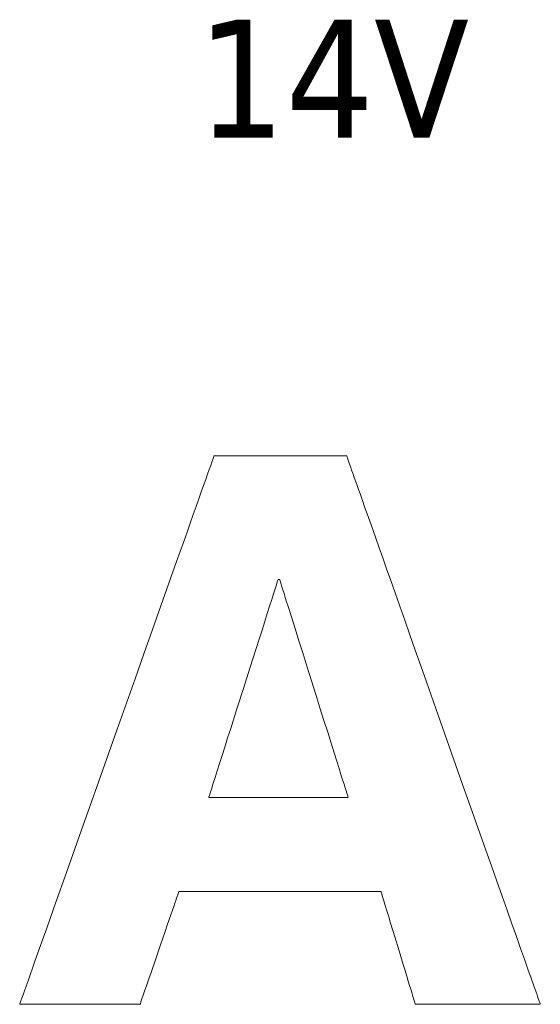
# Model space of a CAD drawing. Header units: millimetres. Extents: x 262469 to 275208, y -32539 to 9411.
# Tile 367 of 428: x 269141 to 269150, y -13241 to -13223. Entities that reach past the tile are written whole.
import ezdxf
from ezdxf.enums import TextEntityAlignment as Align

# ---------------------------------------------------------------- set-up
doc = ezdxf.new("R2010")
doc.units = ezdxf.units.MM
doc.header["$LTSCALE"] = 100
doc.layers.add('$ IE_TELETECHNIKA', color=5, linetype='Continuous', lineweight=30)
doc.styles.add('TAHOMA', font='tahoma.ttf', dxfattribs={"width": 0.85})

msp = doc.modelspace()

# ---------------------------------------------------------------- linework, layer by layer
at = {"layer": '$ IE_TELETECHNIKA', "color": 7, "linetype": 'Continuous', "lineweight": 5}
for points in [[(269141.219, -13240.592), (269141.221, -13240.585), (269141.228, -13240.564), (269141.24, -13240.53), (269141.257, -13240.484), (269141.278, -13240.424), (269141.303, -13240.353), (269141.332, -13240.271), (269141.366, -13240.177), (269141.403, -13240.073), (269141.443, -13239.959), (269141.487, -13239.835), (269141.534, -13239.702), (269141.585, -13239.559), (269141.638, -13239.409), (269141.694, -13239.25), (269141.753, -13239.084), (269141.815, -13238.911), (269141.878, -13238.732), (269142.012, -13238.354), (269142.154, -13237.955), (269142.301, -13237.539), (269142.454, -13237.109), (269142.611, -13236.667), (269142.93, -13235.768), (269143.249, -13234.868), (269143.405, -13234.427), (269143.558, -13233.996), (269143.706, -13233.58), (269143.847, -13233.181), (269143.981, -13232.804), (269144.045, -13232.624), (269144.106, -13232.451), (269144.165, -13232.285), (269144.221, -13232.126), (269144.274, -13231.976), (269144.325, -13231.834), (269144.372, -13231.7), (269144.416, -13231.576), (269144.457, -13231.462), (269144.494, -13231.358), (269144.527, -13231.264), (269144.556, -13231.182), (269144.581, -13231.111), (269144.602, -13231.052), (269144.619, -13231.005), (269144.631, -13230.971), (269144.638, -13230.95), (269144.641, -13230.943), (269144.642, -13230.943), (269144.65, -13230.943), (269144.671, -13230.943), (269144.714, -13230.943), (269144.745, -13230.943), (269144.783, -13230.943), (269144.83, -13230.943), (269144.887, -13230.943), (269144.954, -13230.943), (269145.032, -13230.943), (269145.122, -13230.943), (269145.224, -13230.943), (269145.34, -13230.943), (269145.467, -13230.943), (269145.744, -13230.943), (269146.035, -13230.943), (269146.319, -13230.943), (269146.452, -13230.943), (269146.576, -13230.943), (269146.687, -13230.943), (269146.784, -13230.943), (269146.864, -13230.943), (269146.924, -13230.943), (269146.962, -13230.943), (269146.972, -13230.943), (269146.976, -13230.943), (269146.977, -13230.948), (269146.981, -13230.959), (269146.989, -13230.981), (269147.002, -13231.017), (269147.021, -13231.07), (269147.047, -13231.145), (269147.063, -13231.192), (269147.082, -13231.245), (269147.103, -13231.305), (269147.127, -13231.372), (269147.154, -13231.448), (269147.184, -13231.532), (269147.217, -13231.625), (269147.253, -13231.727), (269147.292, -13231.839), (269147.335, -13231.961), (269147.382, -13232.093), (269147.433, -13232.237), (269147.488, -13232.392), (269147.547, -13232.559), (269147.61, -13232.739), (269147.678, -13232.931), (269147.75, -13233.136), (269147.828, -13233.355), (269147.91, -13233.588), (269147.997, -13233.834), (269148.088, -13234.091), (269148.182, -13234.359), (269148.28, -13234.635), (269148.38, -13234.919), (269148.587, -13235.504), (269149.011, -13236.705), (269149.222, -13237.301), (269149.426, -13237.878), (269149.524, -13238.157), (269149.62, -13238.428), (269149.712, -13238.689), (269149.8, -13238.938), (269149.884, -13239.176), (269149.963, -13239.399), (269150.037, -13239.608), (269150.105, -13239.8), (269150.166, -13239.975), (269150.221, -13240.131), (269150.269, -13240.266), (269150.309, -13240.38), (269150.327, -13240.428), (269150.342, -13240.471), (269150.354, -13240.507), (269150.365, -13240.537), (269150.373, -13240.561), (269150.379, -13240.578), (269150.383, -13240.588), (269150.384, -13240.592), (269150.383, -13240.592), (269150.376, -13240.592), (269150.355, -13240.592), (269150.316, -13240.592), (269150.286, -13240.592), (269150.25, -13240.592), (269150.206, -13240.592), (269150.152, -13240.592), (269150.089, -13240.592), (269150.016, -13240.592), (269149.931, -13240.592), (269149.834, -13240.592), (269149.725, -13240.592), (269149.605, -13240.592), (269149.344, -13240.592), (269149.07, -13240.592), (269148.802, -13240.592), (269148.677, -13240.592), (269148.561, -13240.592), (269148.456, -13240.592), (269148.364, -13240.592), (269148.289, -13240.592), (269148.232, -13240.592), (269148.196, -13240.592), (269148.183, -13240.592), (269148.181, -13240.584), (269148.176, -13240.566), (269148.165, -13240.53), (269148.157, -13240.504), (269148.147, -13240.471), (269148.134, -13240.431), (269148.12, -13240.382), (269148.103, -13240.326), (269148.082, -13240.259), (269148.059, -13240.183), (269148.033, -13240.095), (269148.003, -13239.997), (269147.97, -13239.889), (269147.898, -13239.653), (269147.823, -13239.406), (269147.749, -13239.164), (269147.715, -13239.051), (269147.683, -13238.946), (269147.654, -13238.851), (269147.629, -13238.769), (269147.608, -13238.701), (269147.593, -13238.649), (269147.583, -13238.617), (269147.58, -13238.606), (269147.578, -13238.606), (269147.566, -13238.606), (269147.552, -13238.606), (269147.533, -13238.606), (269147.505, -13238.606), (269147.468, -13238.606), (269147.421, -13238.606), (269147.363, -13238.606), (269147.291, -13238.606), (269147.205, -13238.606), (269147.103, -13238.606), (269146.984, -13238.606), (269146.847, -13238.606), (269146.691, -13238.606), (269146.514, -13238.606), (269146.321, -13238.606), (269146.114, -13238.606), (269145.899, -13238.606), (269145.456, -13238.606), (269145.237, -13238.606), (269145.024, -13238.606), (269144.821, -13238.606), (269144.633, -13238.606), (269144.463, -13238.606), (269144.315, -13238.606), (269144.251, -13238.606), (269144.193, -13238.606), (269144.143, -13238.606), (269144.102, -13238.606), (269144.068, -13238.606), (269144.044, -13238.606), (269144.029, -13238.606), (269144.023, -13238.606), (269144.021, -13238.614), (269144.014, -13238.632), (269144.002, -13238.668), (269143.993, -13238.694), (269143.982, -13238.727), (269143.968, -13238.767), (269143.951, -13238.815), (269143.932, -13238.872), (269143.909, -13238.938), (269143.882, -13239.015), (269143.852, -13239.102), (269143.818, -13239.201), (269143.781, -13239.309), (269143.7, -13239.545), (269143.615, -13239.792), (269143.531, -13240.033), (269143.492, -13240.146), (269143.456, -13240.252), (269143.424, -13240.346), (269143.395, -13240.429), (269143.372, -13240.497), (269143.354, -13240.548), (269143.343, -13240.581), (269143.339, -13240.592), (269143.331, -13240.592), (269143.311, -13240.592), (269143.273, -13240.592), (269143.245, -13240.592), (269143.21, -13240.592), (269143.167, -13240.592), (269143.115, -13240.592), (269143.055, -13240.592), (269142.984, -13240.592), (269142.902, -13240.592), (269142.809, -13240.592), (269142.704, -13240.592), (269142.588, -13240.592), (269142.337, -13240.592), (269142.073, -13240.592), (269141.815, -13240.592), (269141.694, -13240.592), (269141.582, -13240.592), (269141.481, -13240.592), (269141.393, -13240.592), (269141.32, -13240.592), (269141.265, -13240.592), (269141.231, -13240.592)], [(269145.768, -13233.117), (269145.764, -13233.128), (269145.754, -13233.16), (269145.738, -13233.212), (269145.715, -13233.282), (269145.688, -13233.369), (269145.655, -13233.471), (269145.618, -13233.588), (269145.577, -13233.717), (269145.532, -13233.857), (269145.485, -13234.007), (269145.434, -13234.166), (269145.382, -13234.332), (269145.271, -13234.678), (269145.157, -13235.036), (269145.043, -13235.394), (269144.933, -13235.741), (269144.88, -13235.906), (269144.83, -13236.065), (269144.782, -13236.215), (269144.738, -13236.355), (269144.696, -13236.485), (269144.659, -13236.601), (269144.627, -13236.703), (269144.599, -13236.79), (269144.577, -13236.86), (269144.56, -13236.912), (269144.55, -13236.944), (269144.547, -13236.955), (269144.548, -13236.955), (269144.556, -13236.955), (269144.579, -13236.955), (269144.598, -13236.955), (269144.623, -13236.955), (269144.656, -13236.955), (269144.697, -13236.955), (269144.746, -13236.955), (269144.806, -13236.955), (269144.876, -13236.955), (269144.958, -13236.955), (269145.053, -13236.955), (269145.161, -13236.955), (269145.283, -13236.955), (269145.416, -13236.955), (269145.559, -13236.955), (269145.707, -13236.955), (269146.013, -13236.955), (269146.312, -13236.955), (269146.452, -13236.955), (269146.582, -13236.955), (269146.699, -13236.955), (269146.801, -13236.955), (269146.885, -13236.955), (269146.949, -13236.955), (269146.989, -13236.955), (269146.999, -13236.955), (269147.003, -13236.955), (269147.002, -13236.953), (269146.998, -13236.94), (269146.993, -13236.926), (269146.987, -13236.905), (269146.977, -13236.875), (269146.965, -13236.835), (269146.949, -13236.784), (269146.929, -13236.721), (269146.904, -13236.643), (269146.875, -13236.55), (269146.841, -13236.441), (269146.8, -13236.312), (269146.754, -13236.165), (269146.701, -13235.996), (269146.641, -13235.805), (269146.575, -13235.597), (269146.505, -13235.374), (269146.432, -13235.141), (269146.281, -13234.663), (269146.207, -13234.426), (269146.134, -13234.197), (269146.066, -13233.978), (269146.002, -13233.775), (269145.944, -13233.592), (269145.918, -13233.509), (269145.894, -13233.432), (269145.872, -13233.363), (269145.853, -13233.301), (269145.836, -13233.247), (269145.821, -13233.201), (269145.81, -13233.165), (269145.802, -13233.139), (269145.797, -13233.123), (269145.795, -13233.117), (269145.788, -13233.117)]]:
    msp.add_lwpolyline(points, close=True, dxfattribs=at)

# ---------------------------------------------------------------- texts
at = {"layer": '$ IE_TELETECHNIKA', "color": 7, "style": 'TAHOMA'}
msp.add_text('14V', height=2.0764, dxfattribs=at).set_placement((269146.736, -13223.268), align=Align.TOP_CENTER)

doc.saveas('drawing.dxf')
